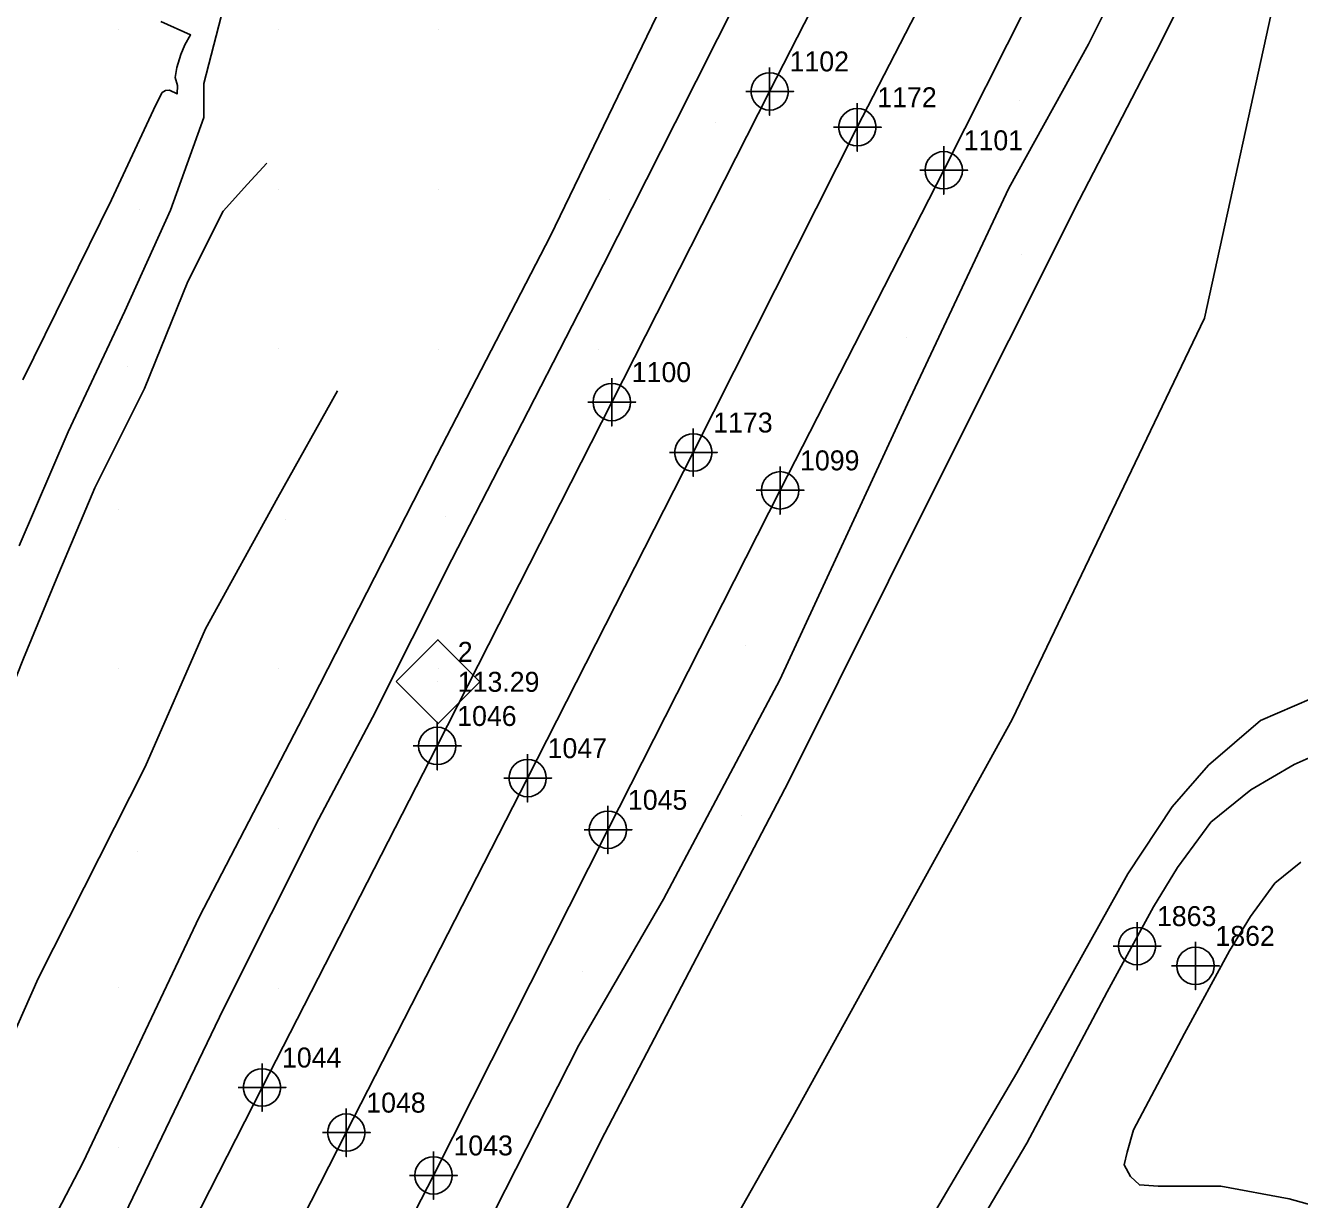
# Model space of a CAD drawing. Extents: x 2062781 to 2066835, y 358981 to 366501.
# Drawn here: x 2063687.7 to 2063847.2, y 360780.9 to 360927.9 of the extents above; entities that cross this region are included whole.
import ezdxf

# ---------------------------------------------------------------- set-up
doc = ezdxf.new("R2010")
doc.units = 0
for name, color, linetype in [('CTL Supplemental Horizontal and Vertical CELL', 7, 'Continuous'), ('CTL Supplemental Horizontal and Vertical Cogo Elevation', 7, 'Continuous'), ('CTL Supplemental Horizontal and Vertical Cogo Number', 7, 'Continuous'), ('Exist DTM Crownline', 7, 'Continuous'), ('Exist DTM Crownline Cogo Number', 7, 'Continuous'), ('Exist DTM Crownline Cogo Point CELL', 7, 'Continuous'), ('Exist DTM Regular Point CELL', 7, 'Continuous'), ('Exist DTM Regular Point Cogo Number', 7, 'Continuous'), ('Exist Roads EOP', 7, 'Continuous'), ('Exist Roads EOP Cogo Number', 7, 'Continuous'), ('Exist Roads EOP Cogo Point CELL', 7, 'Continuous'), ('PH Exist DTM Breakline', 7, 'Continuous'), ('PH Exist DTM Point', 7, 'Continuous')]:
    doc.layers.add(name, color=color, linetype=linetype)

msp = doc.modelspace()

# ---------------------------------------------------------------- linework, layer by layer
at = {"layer": 'CTL Supplemental Horizontal and Vertical CELL'}
msp.add_line((2063739.3, 360845.75), (2063739.3, 360845.75), dxfattribs=at)
msp.add_lwpolyline([(2063734.08, 360845.77), (2063739.32, 360851.01), (2063744.57, 360845.76), (2063739.33, 360840.52)], close=True, dxfattribs=at)
at = {"layer": 'Exist DTM Crownline'}
for points in [[(2064265.44, 361845.69), (2064239.97, 361795.64), (2064213.32, 361743.86), (2064188.56, 361695.08), (2064163.47, 361645.6), (2064134.87, 361589.21), (2064123.65, 361567.03), (2064102.77, 361525.75), (2064081.5, 361483.76), (2064060.49, 361443.22), (2064039.79, 361402.12), (2064017.95, 361359.29), (2063998.02, 361320.11), (2063977.86, 361280.75), (2063957.66, 361241.43), (2063938.49, 361203.85), (2063917.61, 361163.02), (2063896.2, 361120.91), (2063873.97, 361077.23), (2063852.93, 361035.55), (2063832.77, 360995.69), (2063813.38, 360956.99), (2063791.84, 360915.2), (2063771.3, 360874.47)], [(2063750.55, 360833.69), (2063771.3, 360874.47)], [(2063750.55, 360833.69), (2063727.84, 360789.3), (2063705.93, 360746.41), (2063683.92, 360702.88), (2063663.24, 360662.2), (2063641.44, 360619.31), (2063619.27, 360575.63), (2063598.51, 360534.74), (2063576.26, 360491.01), (2063554.11, 360448.07), (2063531.69, 360403.69), (2063510.6, 360362.17), (2063489.74, 360321.58), (2063468.62, 360279.83), (2063447.14, 360237.46), (2063426.34, 360196.56), (2063406.83, 360158.2), (2063384.9, 360114.87), (2063362.69, 360071.39), (2063342.05, 360030.63), (2063319.97, 359987.39), (2063296.38, 359941.39)]]:
    msp.add_lwpolyline(points, dxfattribs=at)
at = {"layer": 'Exist DTM Crownline Cogo Point CELL'}
for points in [[(2063791.84, 360918.2), (2063791.84, 360912.2), (2063791.84, 360915.2), (2063794.84, 360915.2), (2063788.84, 360915.2)], [(2063791.84, 360918.2), (2063791.84, 360912.2), (2063791.84, 360915.2), (2063794.84, 360915.2), (2063788.84, 360915.2)], [(2063791.84, 360918.2), (2063791.84, 360912.2), (2063791.84, 360915.2), (2063794.84, 360915.2), (2063788.84, 360915.2)], [(2063771.3, 360877.47), (2063771.3, 360871.47), (2063771.3, 360874.47), (2063774.3, 360874.47), (2063768.3, 360874.47)], [(2063771.3, 360877.47), (2063771.3, 360871.47), (2063771.3, 360874.47), (2063774.3, 360874.47), (2063768.3, 360874.47)], [(2063771.3, 360877.47), (2063771.3, 360871.47), (2063771.3, 360874.47), (2063774.3, 360874.47), (2063768.3, 360874.47)], [(2063750.55, 360836.69), (2063750.55, 360830.69), (2063750.55, 360833.69), (2063753.55, 360833.69), (2063747.55, 360833.69)], [(2063750.55, 360836.69), (2063750.55, 360830.69), (2063750.55, 360833.69), (2063753.55, 360833.69), (2063747.55, 360833.69)], [(2063750.55, 360836.69), (2063750.55, 360830.69), (2063750.55, 360833.69), (2063753.55, 360833.69), (2063747.55, 360833.69)], [(2063727.84, 360792.3), (2063727.84, 360786.3), (2063727.84, 360789.3), (2063730.84, 360789.3), (2063724.84, 360789.3)], [(2063727.84, 360792.3), (2063727.84, 360786.3), (2063727.84, 360789.3), (2063730.84, 360789.3), (2063724.84, 360789.3)], [(2063727.84, 360792.3), (2063727.84, 360786.3), (2063727.84, 360789.3), (2063730.84, 360789.3), (2063724.84, 360789.3)]]:
    msp.add_lwpolyline(points, dxfattribs=at)
for centre in [(2063791.84, 360915.2), (2063791.84, 360915.2), (2063791.84, 360915.2), (2063771.3, 360874.47), (2063771.3, 360874.47), (2063771.3, 360874.47), (2063750.55, 360833.69), (2063750.55, 360833.69), (2063750.55, 360833.69), (2063727.84, 360789.3), (2063727.84, 360789.3), (2063727.84, 360789.3)]:
    msp.add_circle(centre, 2.34, dxfattribs=at)
at = {"layer": 'Exist DTM Regular Point CELL'}
for points in [[(2063826.87, 360815.66), (2063826.87, 360809.66), (2063826.87, 360812.66), (2063829.87, 360812.66), (2063823.87, 360812.66)], [(2063834.19, 360813.18), (2063834.19, 360807.18), (2063834.19, 360810.18), (2063837.19, 360810.18), (2063831.19, 360810.18)]]:
    msp.add_lwpolyline(points, dxfattribs=at)
for centre in [(2063826.87, 360812.66), (2063834.19, 360810.18)]:
    msp.add_circle(centre, 2.34, dxfattribs=at)
at = {"layer": 'Exist Roads EOP'}
for points in [[(2063761.09, 360880.78), (2063780.86, 360919.69), (2063802.57, 360962.16), (2063822.37, 361000.99), (2063842.44, 361040.8), (2063863.07, 361081.48), (2063885.45, 361125.76), (2063907.42, 361168.78), (2063928.26, 361209.85), (2063947.54, 361247.66), (2063967.28, 361286.12)], [(2063782.17, 360869.73), (2063802.66, 360909.81), (2063823.78, 360951.78), (2063843.44, 360989.98), (2063863.87, 361031.02), (2063884.87, 361072.17), (2063907.05, 361115.85), (2063928.7, 361158.45), (2063949.22, 361198.71), (2063968.74, 361236.86), (2063988.59, 361275.84)], [(2063739.23, 360837.72), (2063761.09, 360880.78)], [(2063760.61, 360827.22), (2063782.17, 360869.73)], [(2063286.47, 359947.64), (2063309.41, 359993.28), (2063331.5, 360036.62), (2063353.47, 360079.37), (2063374.09, 360120.61), (2063394.89, 360165.38), (2063417.4, 360208.71), (2063436.23, 360246.03), (2063449.27, 360270.89), (2063451.38, 360272.28), (2063457.84, 360285.06), (2063479.58, 360327.99), (2063500.63, 360369.12), (2063521.45, 360410.21), (2063543.5, 360453.45), (2063565.77, 360497.25), (2063587.25, 360539.79), (2063609.2, 360582.5), (2063630.76, 360625.39), (2063652.41, 360668.3), (2063674.4, 360710.54), (2063695.41, 360752.05), (2063717.28, 360794.95), (2063739.23, 360837.72)], [(2063307.08, 359936.09), (2063330.79, 359982.25), (2063353.21, 360026.63), (2063373.94, 360067.35), (2063395.33, 360109.66), (2063417.3, 360152.86), (2063438.53, 360194.57), (2063458.78, 360234.01), (2063479.37, 360275.02), (2063500.83, 360316.36), (2063521.71, 360358), (2063542.56, 360398.65), (2063564.98, 360442.66), (2063586.95, 360486.19), (2063608.7, 360528.89), (2063630.33, 360571.32), (2063652.02, 360613.69), (2063674.28, 360656.66), (2063695.45, 360699.25), (2063716.63, 360740.88), (2063738.76, 360783.94), (2063760.61, 360827.22)]]:
    msp.add_lwpolyline(points, dxfattribs=at)
at = {"layer": 'Exist Roads EOP Cogo Point CELL'}
for points in [[(2063780.86, 360922.69), (2063780.86, 360916.69), (2063780.86, 360919.69), (2063783.86, 360919.69), (2063777.86, 360919.69)], [(2063780.86, 360922.69), (2063780.86, 360916.69), (2063780.86, 360919.69), (2063783.86, 360919.69), (2063777.86, 360919.69)], [(2063780.86, 360922.69), (2063780.86, 360916.69), (2063780.86, 360919.69), (2063783.86, 360919.69), (2063777.86, 360919.69)], [(2063802.66, 360912.81), (2063802.66, 360906.81), (2063802.66, 360909.81), (2063805.66, 360909.81), (2063799.66, 360909.81)], [(2063802.66, 360912.81), (2063802.66, 360906.81), (2063802.66, 360909.81), (2063805.66, 360909.81), (2063799.66, 360909.81)], [(2063802.66, 360912.81), (2063802.66, 360906.81), (2063802.66, 360909.81), (2063805.66, 360909.81), (2063799.66, 360909.81)], [(2063761.09, 360883.78), (2063761.09, 360877.78), (2063761.09, 360880.78), (2063764.09, 360880.78), (2063758.09, 360880.78)], [(2063761.09, 360883.78), (2063761.09, 360877.78), (2063761.09, 360880.78), (2063764.09, 360880.78), (2063758.09, 360880.78)], [(2063761.09, 360883.78), (2063761.09, 360877.78), (2063761.09, 360880.78), (2063764.09, 360880.78), (2063758.09, 360880.78)], [(2063782.17, 360872.73), (2063782.17, 360866.73), (2063782.17, 360869.73), (2063785.17, 360869.73), (2063779.17, 360869.73)], [(2063782.17, 360872.73), (2063782.17, 360866.73), (2063782.17, 360869.73), (2063785.17, 360869.73), (2063779.17, 360869.73)], [(2063782.17, 360872.73), (2063782.17, 360866.73), (2063782.17, 360869.73), (2063785.17, 360869.73), (2063779.17, 360869.73)], [(2063739.23, 360840.72), (2063739.23, 360834.72), (2063739.23, 360837.72), (2063742.23, 360837.72), (2063736.23, 360837.72)], [(2063739.23, 360840.72), (2063739.23, 360834.72), (2063739.23, 360837.72), (2063742.23, 360837.72), (2063736.23, 360837.72)], [(2063739.23, 360840.72), (2063739.23, 360834.72), (2063739.23, 360837.72), (2063742.23, 360837.72), (2063736.23, 360837.72)], [(2063760.61, 360830.22), (2063760.61, 360824.22), (2063760.61, 360827.22), (2063763.61, 360827.22), (2063757.61, 360827.22)], [(2063760.61, 360830.22), (2063760.61, 360824.22), (2063760.61, 360827.22), (2063763.61, 360827.22), (2063757.61, 360827.22)], [(2063760.61, 360830.22), (2063760.61, 360824.22), (2063760.61, 360827.22), (2063763.61, 360827.22), (2063757.61, 360827.22)], [(2063717.28, 360797.95), (2063717.28, 360791.95), (2063717.28, 360794.95), (2063720.28, 360794.95), (2063714.28, 360794.95)], [(2063717.28, 360797.95), (2063717.28, 360791.95), (2063717.28, 360794.95), (2063720.28, 360794.95), (2063714.28, 360794.95)], [(2063717.28, 360797.95), (2063717.28, 360791.95), (2063717.28, 360794.95), (2063720.28, 360794.95), (2063714.28, 360794.95)], [(2063738.76, 360786.94), (2063738.76, 360780.94), (2063738.76, 360783.94), (2063741.76, 360783.94), (2063735.76, 360783.94)], [(2063738.76, 360786.94), (2063738.76, 360780.94), (2063738.76, 360783.94), (2063741.76, 360783.94), (2063735.76, 360783.94)], [(2063738.76, 360786.94), (2063738.76, 360780.94), (2063738.76, 360783.94), (2063741.76, 360783.94), (2063735.76, 360783.94)]]:
    msp.add_lwpolyline(points, dxfattribs=at)
for centre in [(2063780.86, 360919.69), (2063780.86, 360919.69), (2063780.86, 360919.69), (2063802.66, 360909.81), (2063802.66, 360909.81), (2063802.66, 360909.81), (2063761.09, 360880.78), (2063761.09, 360880.78), (2063761.09, 360880.78), (2063782.17, 360869.73), (2063782.17, 360869.73), (2063782.17, 360869.73), (2063739.23, 360837.72), (2063739.23, 360837.72), (2063739.23, 360837.72), (2063760.61, 360827.22), (2063760.61, 360827.22), (2063760.61, 360827.22), (2063717.28, 360794.95), (2063717.28, 360794.95), (2063717.28, 360794.95), (2063738.76, 360783.94), (2063738.76, 360783.94), (2063738.76, 360783.94)]:
    msp.add_circle(centre, 2.34, dxfattribs=at)
at = {"layer": 'PH Exist DTM Breakline'}
for points in [[(2063819.62, 360906.07), (2063829.22, 360924.6), (2063840, 360946.07), (2063848.65, 360963.3), (2063858.59, 360982.09), (2063865.26, 360995.13), (2063866.24, 360996.99)], [(2063835.3, 360891.27), (2063844.62, 360933.82), (2063873.88, 360980.28)], [(2063810.81, 360907.56), (2063820.79, 360925.62), (2063831, 360946.1), (2063841.5, 360964.29)], [(2063769.13, 360934.13), (2063753.41, 360901.59), (2063739.18, 360874.1), (2063723.57, 360843.53), (2063709.42, 360816.29), (2063694.88, 360785.61), (2063682, 360760.9), (2063667.48, 360733.07), (2063654.96, 360708.58), (2063648.43, 360695.96), (2063645.39, 360692.37)], [(2063776.97, 360931.53), (2063769.01, 360915.74), (2063760.04, 360897.99), (2063750.63, 360879.63), (2063741.04, 360861.07), (2063731.12, 360841.27), (2063724.4, 360828.6), (2063712.47, 360804.79), (2063699.04, 360776.93), (2063683.86, 360747.2)], [(2063686.88, 360862.77), (2063693, 360877.04), (2063700.12, 360892.17), (2063705.84, 360904.82), (2063710, 360916.41), (2063709.98, 360920.67), (2063712.17, 360929.06)], [(2063687.32, 360883.55), (2063698.44, 360906.09), (2063703.97, 360918), (2063704.79, 360919.53), (2063705.2, 360919.79), (2063705.71, 360919.85), (2063706.64, 360919.37), (2063706.71, 360920.44), (2063706.42, 360921.41), (2063706.6, 360922.67), (2063707.1, 360924.29), (2063707.61, 360925.5), (2063708.33, 360926.75), (2063704.63, 360928.42)], [(2063666.86, 360798.65), (2063671.28, 360809.22), (2063677.59, 360823.14), (2063682.46, 360836.24), (2063687.4, 360848.66), (2063691.49, 360858.58), (2063696.36, 360870.05), (2063702.57, 360882.48), (2063708.01, 360895.86), (2063712.43, 360904.68), (2063715.46, 360908.07), (2063717.89, 360910.69)], [(2063810.81, 360907.56), (2063798.11, 360880.57), (2063782.14, 360845.98), (2063767.56, 360818.52), (2063756.96, 360800.26), (2063746.45, 360779.53), (2063728.94, 360743.51), (2063713.58, 360711.79), (2063699.66, 360683.01), (2063688.61, 360661.71)], [(2063688.4, 360649.97), (2063703.75, 360678.89), (2063721.99, 360714.29), (2063737.7, 360744.48), (2063760.23, 360789.21), (2063783.2, 360833.22), (2063802.01, 360870.93), (2063819.62, 360906.07)], [(2063694.83, 360648.74), (2063709.16, 360674.4), (2063726.55, 360696.08), (2063743.94, 360722.5), (2063764.31, 360756.87), (2063783.76, 360791.26), (2063811.22, 360841.04), (2063835.3, 360891.27)], [(2063726.74, 360882.19), (2063719.26, 360868.85), (2063710.19, 360852.38), (2063702.64, 360835.1), (2063689.23, 360808.58), (2063676.29, 360779.4), (2063659.96, 360747.82), (2063651.03, 360731.63)], [(2063887.03, 360841.48), (2063882.43, 360843.91), (2063875.13, 360845.09), (2063866.24, 360845.64), (2063856.77, 360844.48), (2063848.72, 360843.65), (2063842.35, 360840.91), (2063835.82, 360835.3), (2063831.28, 360830.11), (2063825.73, 360821.7), (2063811.83, 360796.77), (2063797.51, 360772.48), (2063785.13, 360752.79), (2063773.69, 360737.45), (2063763.54, 360721.05), (2063752.51, 360701.87), (2063742.07, 360683.49), (2063731.36, 360665.25)], [(2063721.42, 360647.74), (2063726.47, 360650.79), (2063731.61, 360654.41), (2063736.27, 360659.64), (2063741.94, 360670.65), (2063751.55, 360692.13), (2063762.02, 360713.26), (2063766.63, 360721.29), (2063774.51, 360731.79), (2063784.23, 360744.28), (2063793.63, 360757.68), (2063804.07, 360772.75), (2063813.06, 360787.99), (2063823.15, 360806.91), (2063828.93, 360817.55), (2063831.93, 360822.49), (2063836.11, 360828.16), (2063841.11, 360832.23), (2063846.56, 360835.38), (2063854.83, 360839.06)], [(2063826.42, 360789.66), (2063832.83, 360801.69), (2063838.46, 360812.06), (2063841.08, 360816.35), (2063844.14, 360820.52), (2063847.37, 360823.15)], [(2063829.51, 360782.57), (2063827.17, 360782.75), (2063826.04, 360783.81), (2063825.27, 360785.25), (2063825.62, 360786.84), (2063826.42, 360789.66)], [(2063856.28, 360778.12), (2063845.91, 360780.99), (2063837.35, 360782.61), (2063829.51, 360782.57)]]:
    msp.add_lwpolyline(points, dxfattribs=at)
at = {"layer": 'PH Exist DTM Point'}
for p, q in [((2063699.32, 360927.44), (2063699.32, 360927.44)), ((2063719.37, 360927.39), (2063719.37, 360927.39)), ((2063739.37, 360927.39), (2063739.37, 360927.39)), ((2063812.14, 360918.5), (2063812.14, 360918.5)), ((2063774.13, 360915.83), (2063774.13, 360915.83)), ((2063719.37, 360907.39), (2063719.37, 360907.39)), ((2063739.37, 360907.39), (2063739.37, 360907.39)), ((2063760.8, 360906.15), (2063760.8, 360906.15)), ((2063701.92, 360904.86), (2063701.92, 360904.86)), ((2063812.41, 360899.25), (2063812.41, 360899.25)), ((2063797.99, 360888.89), (2063797.99, 360888.89)), ((2063719.32, 360887.44), (2063719.32, 360887.44)), ((2063739.37, 360887.39), (2063739.37, 360887.39)), ((2063759.37, 360887.39), (2063759.37, 360887.39)), ((2063700.44, 360885.23), (2063700.44, 360885.23)), ((2063699.37, 360867.39), (2063699.37, 360867.39)), ((2063720.23, 360866.12), (2063720.23, 360866.12)), ((2063740.28, 360866.51), (2063740.28, 360866.51)), ((2063777.86, 360850.34), (2063777.86, 360850.34)), ((2063699.37, 360847.39), (2063699.37, 360847.39)), ((2063719.37, 360847.39), (2063719.37, 360847.39)), ((2063739.37, 360847.39), (2063739.37, 360847.39)), ((2063777.35, 360828.97), (2063777.35, 360828.97)), ((2063719.37, 360827.39), (2063719.37, 360827.39)), ((2063701.69, 360824.56), (2063701.69, 360824.56)), ((2063761.47, 360824.85), (2063761.47, 360824.85)), ((2063757.47, 360809.44), (2063757.47, 360809.44)), ((2063699.3, 360807.47), (2063699.3, 360807.47)), ((2063719.37, 360807.39), (2063719.37, 360807.39)), ((2063699.37, 360787.39), (2063699.37, 360787.39)), ((2063740.96, 360784.7), (2063740.96, 360784.7))]:
    msp.add_line(p, q, dxfattribs=at)

# ---------------------------------------------------------------- texts
at = {"layer": 'CTL Supplemental Horizontal and Vertical Cogo Elevation'}
msp.add_text('113.29', height=2.5, dxfattribs=at).set_placement((2063741.8, 360844.5))
at = {"layer": 'CTL Supplemental Horizontal and Vertical Cogo Number'}
msp.add_text('2', height=2.5, dxfattribs=at).set_placement((2063741.8, 360848.25))
at = {"layer": 'Exist DTM Crownline Cogo Number'}
for s, p in [('1172', (2063794.34, 360917.7)), ('1172', (2063794.34, 360917.7)), ('1172', (2063794.34, 360917.7)), ('1173', (2063773.8, 360876.97)), ('1173', (2063773.8, 360876.97)), ('1173', (2063773.8, 360876.97)), ('1047', (2063753.05, 360836.19)), ('1047', (2063753.05, 360836.19)), ('1047', (2063753.05, 360836.19)), ('1048', (2063730.34, 360791.8)), ('1048', (2063730.34, 360791.8)), ('1048', (2063730.34, 360791.8))]:
    msp.add_text(s, height=2.5, dxfattribs=at).set_placement(p)
at = {"layer": 'Exist DTM Regular Point Cogo Number'}
for s, p in [('1863', (2063829.37, 360815.16)), ('1863', (2063829.37, 360815.16)), ('1863', (2063829.37, 360815.16)), ('1862', (2063836.69, 360812.68)), ('1862', (2063836.69, 360812.68)), ('1862', (2063836.69, 360812.68))]:
    msp.add_text(s, height=2.5, dxfattribs=at).set_placement(p)
at = {"layer": 'Exist Roads EOP Cogo Number'}
for s, p in [('1102', (2063783.36, 360922.19)), ('1102', (2063783.36, 360922.19)), ('1102', (2063783.36, 360922.19)), ('1101', (2063805.16, 360912.31)), ('1101', (2063805.16, 360912.31)), ('1101', (2063805.16, 360912.31)), ('1100', (2063763.59, 360883.28)), ('1100', (2063763.59, 360883.28)), ('1100', (2063763.59, 360883.28)), ('1099', (2063784.67, 360872.23)), ('1099', (2063784.67, 360872.23)), ('1099', (2063784.67, 360872.23)), ('1046', (2063741.73, 360840.22)), ('1046', (2063741.73, 360840.22)), ('1046', (2063741.73, 360840.22)), ('1045', (2063763.11, 360829.72)), ('1045', (2063763.11, 360829.72)), ('1045', (2063763.11, 360829.72)), ('1044', (2063719.78, 360797.45)), ('1044', (2063719.78, 360797.45)), ('1044', (2063719.78, 360797.45)), ('1043', (2063741.26, 360786.44)), ('1043', (2063741.26, 360786.44)), ('1043', (2063741.26, 360786.44))]:
    msp.add_text(s, height=2.5, dxfattribs=at).set_placement(p)

doc.saveas('drawing.dxf')
